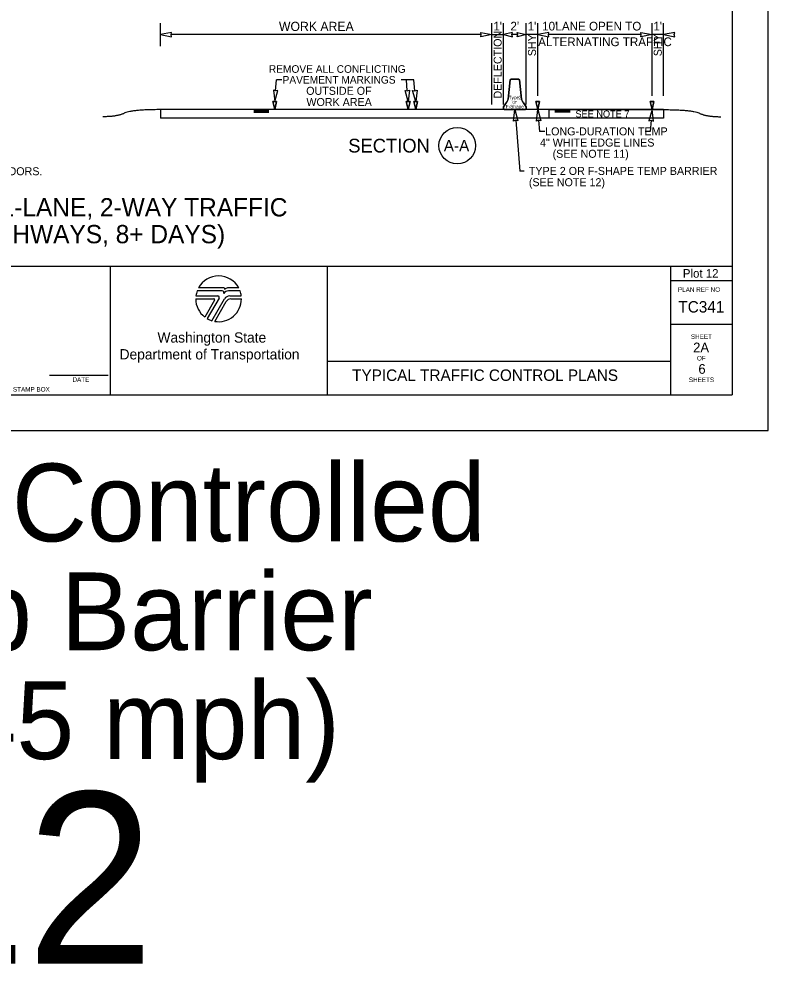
# Model space of a CAD drawing. Extents: x 99977 to 100176, y 99905 to 100011.
# Drawn here: x 100029.51 to 100036.06, y 99965.01 to 99973.29 of the extents above; entities that cross this region are included whole.
import ezdxf

# ---------------------------------------------------------------- set-up
doc = ezdxf.new("R2010")
doc.units = 0
for name, color, linetype in [('SH_DE_DetailHeading1Text', 7, 'Continuous'), ('SH_GI_GeneralNotesBodyText', 7, 'Continuous'), ('SH_GI_PlotLimits', 7, 'Continuous'), ('SH_GI_SheetBorder', 7, 'Continuous'), ('SH_GI_SheetLocationText', 7, 'Continuous'), ('SH_GI_SheetTextInCells', 7, 'Continuous'), ('SH_GI_TitleBlockText', 7, 'Continuous'), ('SH_GI_WSDOTLogo', 7, 'Continuous'), ('TR_WZ_BarrierDoubleFaceElev', 7, 'Continuous'), ('TR_WZ_WorkZoneDetails', 7, 'Continuous'), ('TR_WZ_WorkZoneTextCurrent', 7, 'Continuous')]:
    doc.layers.add(name, color=color, linetype=linetype)

msp = doc.modelspace()

# ---------------------------------------------------------------- linework, layer by layer
at = {"layer": 'SH_GI_PlotLimits'}
msp.add_lwpolyline([(100019.0625, 99969.6875), (100036.0625, 99969.6875), (100036.0625, 99980.6875), (100019.0625, 99980.6875)], close=True, dxfattribs=at)
at = {"layer": 'SH_GI_SheetBorder'}
for p, q in [((100035.75, 99980.375), (100035.75, 99970)), ((100020, 99971.1259), (100035.75, 99971.1259)), ((100030.3089, 99971.1259), (100030.3089, 99970)), ((100032.2055, 99971.1259), (100032.2055, 99970)), ((100035.2079, 99971.1259), (100035.2079, 99970)), ((100035.2079, 99971.0008), (100035.75, 99971.0008)), ((100035.2079, 99970.6176), (100035.75, 99970.6176)), ((100032.2055, 99970.2955), (100035.2079, 99970.2955)), ((100029.7797, 99970.1733), (100030.2914, 99970.1733)), ((100020, 99970), (100035.75, 99970))]:
    msp.add_line(p, q, dxfattribs=at)
at = {"layer": 'SH_GI_WSDOTLogo'}
for p, q in [((100031.2894, 99970.9094), (100031.0697, 99970.9094)), ((100031.303, 99970.9354), (100031.0815, 99970.9354)), ((100031.433, 99970.9354), (100031.3351, 99970.9354)), ((100031.343, 99970.9094), (100031.3429, 99970.9094)), ((100031.4448, 99970.9094), (100031.343, 99970.9094)), ((100031.0572, 99970.84), (100031.2148, 99970.84)), ((100031.059, 99970.8661), (100031.2496, 99970.8661)), ((100031.222, 99970.8277), (100031.1364, 99970.6807)), ((100031.261, 99970.8464), (100031.1567, 99970.6672)), ((100031.1989, 99970.6487), (100031.3089, 99970.839)), ((100031.3558, 99970.8661), (100031.4555, 99970.8661)), ((100031.3655, 99970.8394), (100031.4572, 99970.8394)), ((100031.2244, 99970.6428), (100031.3242, 99970.8156))]:
    msp.add_line(p, q, dxfattribs=at)
for centre, radius, start, end in [((100031.2572, 99970.84), 0.2, 28.47865, 151.53204), ((100031.2572, 99970.84), 0.2, 159.69598, 172.50569), ((100031.2894, 99970.8946), 0.0148, 327.8418, 89.99855), ((100031.3429, 99970.861), 0.0484, 89.99529, 147.82376), ((100031.303, 99970.9263), 0.00903, 329.87418, 90.00328), ((100031.3352, 99970.9066), 0.0287, 90.00721, 148.16763), ((100031.2572, 99970.84), 0.2, 7.49431, 20.29406), ((100031.2572, 99970.84), 0.2, 179.99864, 232.84327), ((100031.2149, 99970.8318), 0.0082, 329.74356, 90), ((100031.2572, 99970.84), 0.2, 260.54554, 359.80857), ((100031.2497, 99970.853), 0.0131, 329.76834, 90), ((100031.3558, 99970.8119), 0.0542, 90, 149.99738), ((100031.3654, 99970.7918), 0.0476, 90, 150.05432), ((100031.2572, 99970.84), 0.2, 239.79292, 253.0448)]:
    msp.add_arc(centre, radius, start, end, dxfattribs=at)
at = {"layer": 'TR_WZ_BarrierDoubleFaceElev'}
for p, q in [((100033.7885, 99972.586), (100033.8083, 99972.7548)), ((100033.8083, 99972.7548), (100033.7885, 99972.586)), ((100033.8083, 99972.7548), (100033.8145, 99972.761)), ((100033.8145, 99972.761), (100033.8083, 99972.7548)), ((100033.8145, 99972.761), (100033.8812, 99972.761)), ((100033.8812, 99972.761), (100033.8145, 99972.761)), ((100033.8812, 99972.761), (100033.8875, 99972.7548)), ((100033.8875, 99972.7548), (100033.8812, 99972.761)), ((100033.8875, 99972.7548), (100033.9073, 99972.586)), ((100033.9073, 99972.586), (100033.8875, 99972.7548)), ((100033.7479, 99972.5194), (100033.7729, 99972.5527)), ((100033.7729, 99972.5527), (100033.7479, 99972.5194)), ((100033.7479, 99972.5006), (100033.7479, 99972.5194)), ((100033.7479, 99972.5194), (100033.7479, 99972.5006)), ((100033.7541, 99972.4944), (100033.7479, 99972.5006)), ((100033.7479, 99972.5006), (100033.7541, 99972.4944)), ((100033.9416, 99972.4944), (100033.7541, 99972.4944)), ((100033.7541, 99972.4944), (100033.9416, 99972.4944)), ((100033.9229, 99972.5527), (100033.9479, 99972.5194)), ((100033.9479, 99972.5194), (100033.9229, 99972.5527)), ((100033.9479, 99972.5006), (100033.9416, 99972.4944)), ((100033.9416, 99972.4944), (100033.9479, 99972.5006)), ((100033.9479, 99972.5194), (100033.9479, 99972.5006)), ((100033.9479, 99972.5006), (100033.9479, 99972.5194))]:
    msp.add_line(p, q, dxfattribs=at)
for centre, start, end in [((100033.7071, 99972.6039), 322.1243, 347.64603), ((100033.7071, 99972.6039), 322.1243, 347.64603), ((100033.9887, 99972.6039), 192.35397, 217.8757), ((100033.9887, 99972.6039), 192.35397, 217.8757)]:
    msp.add_arc(centre, 0.0833, start, end, dxfattribs=at)
at = {"layer": 'TR_WZ_WorkZoneDetails'}
for p, q in [((100030.7479, 99973.0504), (100030.7479, 99973.2504)), ((100033.6479, 99972.5394), (100033.6479, 99973.2504)), ((100033.7479, 99972.5394), (100033.7479, 99973.2504)), ((100033.9479, 99972.5394), (100033.9479, 99973.2504)), ((100034.0479, 99972.6142), (100034.0479, 99973.2504)), ((100035.0479, 99972.6142), (100035.0479, 99973.2504)), ((100035.1479, 99972.6142), (100035.1479, 99973.2504)), ((100033.5542, 99973.1504), (100030.8416, 99973.1504)), ((100033.6479, 99973.1504), (100033.7479, 99973.1504)), ((100033.8729, 99973.1504), (100033.8229, 99973.1504)), ((100034.0479, 99973.1504), (100033.9479, 99973.1504)), ((100034.9542, 99973.1504), (100034.1416, 99973.1504)), ((100035.1479, 99973.1504), (100035.0479, 99973.1504)), ((100031.7553, 99972.6576), (100031.763, 99972.7552)), ((100031.8092, 99972.7552), (100031.763, 99972.7552)), ((100032.966, 99972.7552), (100032.8531, 99972.7552)), ((100032.9071, 99972.6576), (100032.8993, 99972.7552)), ((100032.9737, 99972.6576), (100032.966, 99972.7552)), ((100030.7479, 99972.4944), (100030.7479, 99972.4194)), ((100035.1479, 99972.4944), (100030.7479, 99972.4944)), ((100031.5649, 99972.4891), (100031.6979, 99972.4891)), ((100031.5649, 99972.4835), (100031.6979, 99972.4835)), ((100031.5649, 99972.4779), (100031.6979, 99972.4779)), ((100034.3309, 99972.4887), (100034.1979, 99972.4887)), ((100034.3309, 99972.4831), (100034.1979, 99972.4831)), ((100034.3309, 99972.4774), (100034.1979, 99972.4774)), ((100035.1479, 99972.4944), (100035.1479, 99972.4194)), ((100035.1479, 99972.4194), (100030.7479, 99972.4194)), ((100031.5649, 99972.4726), (100031.6979, 99972.4726)), ((100033.8553, 99972.4009), (100033.8906, 99971.9574)), ((100034.0553, 99972.4009), (100034.0631, 99972.3034)), ((100034.3309, 99972.4722), (100034.1979, 99972.4722)), ((100035.0404, 99972.4009), (100035.0327, 99972.3034)), ((100034.1092, 99972.3034), (100034.0631, 99972.3034)), ((100035.0327, 99972.3034), (100034.9865, 99972.3034)), ((100033.9306, 99971.9574), (100033.8906, 99971.9574))]:
    msp.add_line(p, q, dxfattribs=at)
for points in [[(100030.7479, 99973.1504), (100030.8461, 99973.1312), (100030.8416, 99973.1504), (100030.8461, 99973.1697)], [(100033.6479, 99973.1504), (100033.5496, 99973.1312), (100033.5542, 99973.1504), (100033.5496, 99973.1697)], [(100033.7479, 99973.1504), (100033.8265, 99973.1312), (100033.8229, 99973.1504), (100033.8265, 99973.1697)], [(100033.9479, 99973.1504), (100033.8693, 99973.1312), (100033.8729, 99973.1504), (100033.8693, 99973.1697)], [(100034.0479, 99973.1504), (100034.1462, 99973.1312), (100034.1416, 99973.1504), (100034.1462, 99973.1697)], [(100035.0479, 99973.1504), (100034.9496, 99973.1312), (100034.9542, 99973.1504), (100034.9496, 99973.1697)], [(100035.1479, 99973.1504), (100035.2462, 99973.1312), (100035.2416, 99973.1504), (100035.2462, 99973.1697)], [(100031.7478, 99972.5642), (100031.7748, 99972.6606), (100031.7552, 99972.6576), (100031.7363, 99972.6637)], [(100032.9145, 99972.5642), (100032.8875, 99972.6606), (100032.9071, 99972.6576), (100032.926, 99972.6637)], [(100032.9812, 99972.5642), (100032.9542, 99972.6606), (100032.9738, 99972.6576), (100032.9926, 99972.6637)], [(100031.7479, 99972.4944), (100031.7312, 99972.5642), (100031.7645, 99972.5642)], [(100032.9145, 99972.4944), (100032.8978, 99972.5642), (100032.9312, 99972.5642)], [(100032.9812, 99972.4944), (100032.9645, 99972.5642), (100032.9978, 99972.5642)], [(100034.0479, 99972.4944), (100034.0312, 99972.5642), (100034.0645, 99972.5642)], [(100035.0479, 99972.4944), (100035.0312, 99972.5642), (100035.0645, 99972.5642)], [(100033.8479, 99972.4944), (100033.8748, 99972.3979), (100033.8553, 99972.4009), (100033.8364, 99972.3949)], [(100034.0479, 99972.4944), (100034.0748, 99972.3979), (100034.0553, 99972.4009), (100034.0364, 99972.3949)], [(100034.1479, 99972.4944), (100035.1479, 99972.4944), (100035.1479, 99972.4194), (100034.1479, 99972.4194)], [(100034.1479, 99972.4944), (100035.1479, 99972.4944), (100035.1479, 99972.4194), (100034.1479, 99972.4194)], [(100035.0479, 99972.4944), (100035.0209, 99972.3979), (100035.0405, 99972.4009), (100035.0593, 99972.3949)]]:
    msp.add_lwpolyline(points, close=True, dxfattribs=at)
for points in [[(100031.7645, 99972.5642), (100031.7312, 99972.5642), (100031.7479, 99972.4944), (100031.7645, 99972.5642)], [(100032.9312, 99972.5642), (100032.8978, 99972.5642), (100032.9145, 99972.4944), (100032.9312, 99972.5642)], [(100032.9978, 99972.5642), (100032.9645, 99972.5642), (100032.9812, 99972.4944), (100032.9978, 99972.5642)], [(100034.0645, 99972.5642), (100034.0312, 99972.5642), (100034.0479, 99972.4944), (100034.0645, 99972.5642)], [(100035.0645, 99972.5642), (100035.0312, 99972.5642), (100035.0479, 99972.4944), (100035.0645, 99972.5642)]]:
    msp.add_lwpolyline(points, dxfattribs=at)
msp.add_circle((100033.3444, 99972.1794), 0.16, dxfattribs=at)
for points in [[(100030.7479, 99972.4944), (100030.4967, 99972.4944), (100030.3712, 99972.4322), (100030.2457, 99972.4322)], [(100035.1479, 99972.4944), (100035.399, 99972.4945), (100035.5245, 99972.4324), (100035.65, 99972.4325)]]:
    msp.add_open_spline(points, degree=2, dxfattribs=at)

# ---------------------------------------------------------------- texts
at = {"layer": 'SH_DE_DetailHeading1Text'}
for s, p in [('SIMPLE TEMPORARY SIGNAL-CONTROLLED ALTERNATING 1-LANE, 2-WAY TRAFFIC', (100023.1573, 99971.5606)), ('25 WZSL + TEMP BARRIER + RUMBLE STRIPS (45 MPH HIGHWAYS, 8+ DAYS)', (100023.4023, 99971.3259))]:
    msp.add_text(s, height=0.16, rotation=360, dxfattribs=at).set_placement(p)
at = {"layer": 'SH_GI_GeneralNotesBodyText'}
msp.add_text('ROADWAY WIDTH RESTRICTIONS. 30 DAY NOTICE REQUIRED ON MAJOR FREIGHT CORRIDORS.', height=0.07, rotation=360, dxfattribs=at).set_placement((100025.3222, 99971.9206))
at = {"layer": 'SH_GI_SheetBorder'}
msp.add_text('PLAN REF NO', height=0.040032, dxfattribs=at).set_placement((100035.2747, 99970.9008))
at = {"layer": 'SH_GI_SheetLocationText'}
for s, height, p in [('Plot 12', 0.075, (100035.3171, 99971.025)), (' Temp Signal-Controlled', 0.68, (100023.7893, 99968.7191)), ('Alt Traffic w/ Temp Barrier', 0.68, (100022.0459, 99967.7671)), ('& Rumble Strips (45 mph)', 0.68, (100021.8582, 99966.8151)), ('Plot 12', 1.5, (100024.4483, 99965.0267))]:
    msp.add_text(s, height=height, dxfattribs=at).set_placement(p)
at = {"layer": 'SH_GI_SheetTextInCells'}
for s, height, p in [('Washington State', 0.090072, (100030.7229, 99970.4571)), ('SHEET', 0.04003, (100035.3877, 99970.4896)), ('Department of Transportation', 0.090072, (100030.3916, 99970.3101)), ('OF', 0.04003, (100035.4406, 99970.3008)), ('DATE', 0.04003, (100029.9794, 99970.1141)), ('SHEETS', 0.04003, (100035.3698, 99970.112)), ('P.E. STAMP BOX', 0.040032, (100029.339, 99970.0286))]:
    msp.add_text(s, height=height, dxfattribs=at).set_placement(p)
at = {"layer": 'SH_GI_TitleBlockText'}
for s, height, p in [('TC341', 0.1, (100035.2784, 99970.72)), ('2A', 0.085, (100035.4076, 99970.3723)), ('6', 0.085, (100035.4534, 99970.1843)), ('TYPICAL TRAFFIC CONTROL PLANS', 0.1, (100032.4251, 99970.1224))]:
    msp.add_text(s, height=height, dxfattribs=at).set_placement(p)
at = {"layer": 'TR_WZ_BarrierDoubleFaceElev'}
for s, p in [('Type', (100033.7937, 99972.5853)), ('or', (100033.8264, 99972.5456)), ('2', (100033.8828, 99972.5853)), ('F-Shape', (100033.7684, 99972.506))]:
    msp.add_text(s, height=0.03, dxfattribs=at).set_placement(p)
at = {"layer": 'TR_WZ_WorkZoneDetails'}
for s, height, p in [('WORK AREA', 0.08, (100031.785, 99973.1824)), ("1'", 0.076, (100033.6599, 99973.1864)), ("2'", 0.076, (100033.8095, 99973.1864)), ("1'", 0.076, (100033.9599, 99973.1864)), ("10'", 0.076, (100034.0867, 99973.1864)), (' LANE OPEN TO', 0.076, (100034.1748, 99973.1864)), ("1'", 0.076, (100035.0595, 99973.1864)), ('ALTERNATING TRAFFIC', 0.076, (100034.0522, 99973.0496))]:
    msp.add_text(s, height=height, dxfattribs=at).set_placement(p)
for s, height, rotation, p in [('DEFLECTION', 0.07, 90, (100033.7329, 99972.591)), ('SHY', 0.07, 90, (100034.0329, 99972.9617)), ('SHY', 0.07, 90, (100035.1329, 99972.9617)), ('SECTION', 0.12, 360, (100032.3913, 99972.1194)), ('A-A', 0.1, 360, (100033.2265, 99972.1294))]:
    msp.add_text(s, height=height, rotation=rotation, dxfattribs=at).set_placement(p)
at = {"layer": 'TR_WZ_WorkZoneTextCurrent'}
for s, height, p in [('REMOVE ALL CONFLICTING', 0.0665, (100031.6969, 99972.8164)), ('PAVEMENT MARKINGS', 0.0665, (100031.8168, 99972.7219)), ('OUTSIDE OF', 0.07, (100032.0233, 99972.6239)), ('WORK AREA', 0.07, (100032.0253, 99972.5259)), ('SEE NOTE 7', 0.06, (100034.3778, 99972.4269)), ('LONG-DURATION TEMP', 0.07, (100034.1132, 99972.2694)), ('4" WHITE EDGE LINES', 0.07, (100034.068, 99972.1714)), ('(SEE NOTE 11)', 0.07, (100034.1784, 99972.0734)), ('TYPE 2 OR F-SHAPE TEMP BARRIER', 0.07, (100033.9706, 99971.9234)), ('(SEE NOTE 12)', 0.07, (100033.9706, 99971.8246))]:
    msp.add_text(s, height=height, dxfattribs=at).set_placement(p)

doc.saveas('drawing.dxf')
